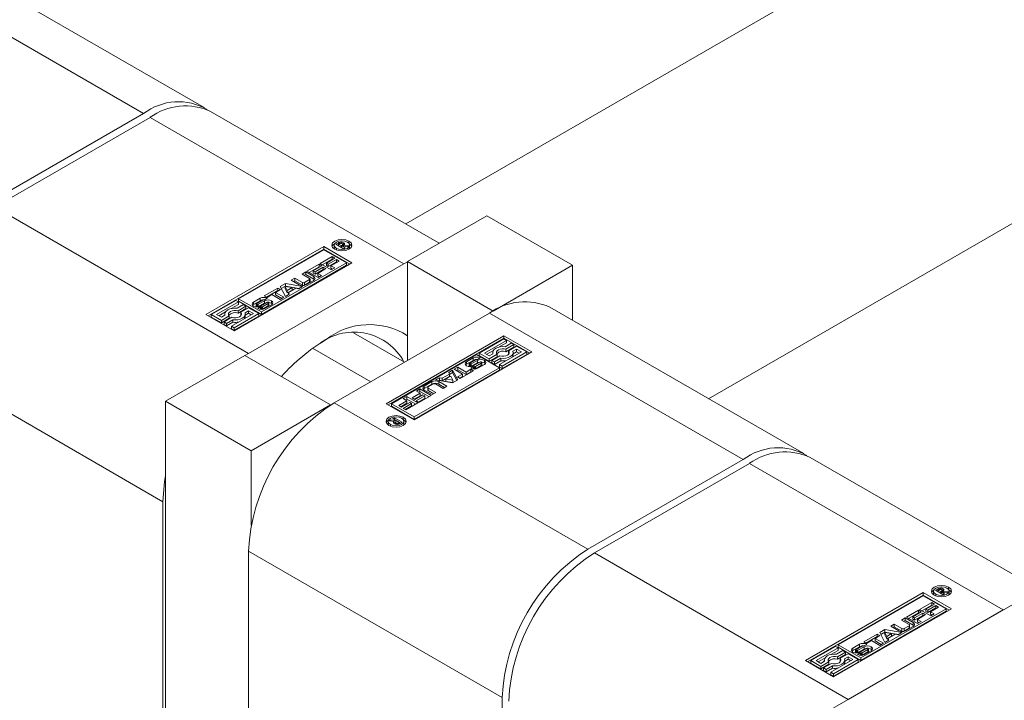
# Model space of a CAD drawing. Header units: millimetres. Extents: x 450 to 25135, y 150 to 17673.
# Tile 417 of 463: x 22011 to 22076, y 12560 to 12605. Entities that reach past the tile are written whole.
import ezdxf

# ---------------------------------------------------------------- set-up
doc = ezdxf.new("R2010")
doc.units = ezdxf.units.MM
doc.linetypes.add('SLD-Centrada-doble', pattern=[12.7, 6.35, -1.27, 1.27, -1.27, 1.27, -1.27])
doc.linetypes.add('SLD-Continua', pattern=[0])
doc.layers.add('COTAS', color=1, linetype='SLD-Continua')

msp = doc.modelspace()

# ---------------------------------------------------------------- linework, layer by layer
at = {"color": 7, "linetype": 'SLD-Continua', "lineweight": 18, "ltscale": 30}
for p, q in [((23108.786, 13210.729), (22036.461, 12591.842)), ((22056.467, 12580.296), (23118.783, 13193.407))]:
    msp.add_line(p, q, dxfattribs=at)
at = {"layer": 'COTAS', "linetype": 'SLD-Continua', "lineweight": 18, "ltscale": 30}
for p, q in [((22023.146, 12599.527), (22006.388, 12609.199)), ((22008.894, 12593.214), (22019.148, 12599.131)), ((22038.672, 12590.566), (22023.571, 12599.282)), ((22019.572, 12598.886), (22009.319, 12592.969)), ((22041.81, 12592.377), (22036.578, 12589.357)), ((22041.81, 12592.377), (22047.467, 12589.112)), ((22023.266, 12585.858), (22031.044, 12590.347)), ((22031.044, 12590.184), (22023.408, 12585.776)), ((22031.044, 12590.145), (22025.419, 12586.898)), ((22031.044, 12590.347), (22032.901, 12589.275)), ((22031.044, 12590.347), (22031.044, 12590.184)), ((22032.759, 12589.194), (22031.044, 12590.184)), ((22032.55, 12589.275), (22031.044, 12590.145)), ((22031.73, 12590.442), (22031.73, 12590.279)), ((22031.73, 12590.279), (22031.759, 12590.181)), ((22031.845, 12590.498), (22032.012, 12590.594)), ((22032.352, 12590.206), (22031.845, 12590.498)), ((22031.987, 12590.417), (22032.012, 12590.431)), ((22032.064, 12590.529), (22032.028, 12590.508)), ((22032.028, 12590.508), (22032.193, 12590.412)), ((22032.028, 12590.393), (22032.028, 12590.508)), ((22032.078, 12590.536), (22032.064, 12590.529)), ((22032.091, 12590.543), (22032.078, 12590.536)), ((22032.193, 12590.412), (22032.216, 12590.426)), ((22032.193, 12590.298), (22032.193, 12590.412)), ((22032.216, 12590.399), (22032.216, 12590.426)), ((22032.216, 12590.399), (22032.451, 12590.263)), ((22032.584, 12590.34), (22032.216, 12590.399)), ((22032.216, 12590.284), (22032.216, 12590.399)), ((22032.283, 12590.388), (22032.283, 12590.492)), ((22032.284, 12590.388), (22032.284, 12590.499)), ((22032.349, 12590.438), (22032.349, 12590.601)), ((22032.451, 12590.263), (22032.352, 12590.206)), ((22032.379, 12590.447), (22032.7, 12590.406)), ((22032.379, 12590.373), (22032.379, 12590.447)), ((22032.7, 12590.406), (22032.584, 12590.34)), ((22032.726, 12590.181), (22032.755, 12590.279)), ((22032.755, 12590.279), (22032.755, 12590.442)), ((22030.804, 12589.226), (22031.604, 12589.687)), ((22030.946, 12589.144), (22031.604, 12589.524)), ((22031.783, 12589.584), (22031.22, 12589.259)), ((22031.345, 12589.187), (22031.881, 12589.496)), ((22032.059, 12589.393), (22031.523, 12589.084)), ((22031.604, 12589.687), (22031.783, 12589.584)), ((22031.604, 12589.524), (22031.604, 12589.687)), ((22031.604, 12589.524), (22031.641, 12589.503)), ((22031.881, 12589.496), (22032.059, 12589.393)), ((22031.881, 12589.333), (22031.881, 12589.496)), ((22036.33, 12589.214), (22036.578, 12589.351)), ((22036.578, 12589.357), (22042.235, 12586.092)), ((22036.578, 12589.357), (22036.578, 12582.827)), ((22032.901, 12589.275), (22025.123, 12584.786)), ((22026.077, 12583.297), (22036.33, 12589.214)), ((22026.925, 12586.029), (22032.55, 12589.275)), ((22026.925, 12585.865), (22032.55, 12589.112)), ((22029.934, 12588.723), (22030.734, 12589.185)), ((22030.666, 12588.301), (22029.934, 12588.723)), ((22030.076, 12588.642), (22030.734, 12589.022)), ((22030.913, 12589.082), (22030.35, 12588.757)), ((22030.35, 12588.757), (22030.475, 12588.685)), ((22030.35, 12588.594), (22030.35, 12588.757)), ((22030.475, 12588.685), (22031.011, 12588.994)), ((22030.475, 12588.522), (22031.011, 12588.831)), ((22030.475, 12588.522), (22030.475, 12588.685)), ((22031.189, 12588.891), (22030.653, 12588.582)), ((22030.734, 12589.185), (22030.913, 12589.082)), ((22030.734, 12589.022), (22030.734, 12589.185)), ((22030.734, 12589.022), (22030.772, 12589)), ((22031.536, 12588.803), (22030.804, 12589.226)), ((22031.011, 12588.994), (22031.189, 12588.891)), ((22031.011, 12588.831), (22031.011, 12588.994)), ((22031.011, 12588.831), (22031.048, 12588.81)), ((22031.22, 12589.259), (22031.345, 12589.187)), ((22031.22, 12589.096), (22031.22, 12589.259)), ((22031.22, 12589.096), (22031.345, 12589.024)), ((22031.345, 12589.024), (22031.881, 12589.333)), ((22031.345, 12589.024), (22031.345, 12589.187)), ((22031.523, 12589.084), (22031.773, 12588.94)), ((22031.523, 12588.921), (22031.523, 12589.084)), ((22031.523, 12588.921), (22031.631, 12588.859)), ((22031.773, 12588.94), (22031.536, 12588.803)), ((22031.881, 12589.333), (22031.918, 12589.312)), ((22032.55, 12589.112), (22032.55, 12589.275)), ((22042.235, 12586.092), (22047.467, 12589.112)), ((22047.467, 12589.112), (22047.467, 12585.49)), ((22028.892, 12588.122), (22029.13, 12588.26)), ((22029.42, 12587.817), (22028.892, 12588.122)), ((22029.033, 12588.04), (22029.13, 12588.096)), ((22029.13, 12588.26), (22029.632, 12587.97)), ((22029.13, 12588.096), (22029.13, 12588.26)), ((22029.13, 12588.096), (22029.632, 12587.807)), ((22029.612, 12588.537), (22029.851, 12588.675)), ((22030.114, 12588.248), (22029.612, 12588.537)), ((22029.754, 12588.456), (22029.851, 12588.512)), ((22029.777, 12587.97), (22030.114, 12588.164)), ((22029.851, 12588.675), (22030.379, 12588.371)), ((22029.851, 12588.512), (22029.851, 12588.675)), ((22029.851, 12588.512), (22030.379, 12588.207)), ((22030.379, 12588.109), (22029.872, 12587.817)), ((22030.144, 12588.043), (22030.144, 12588.206)), ((22030.35, 12588.594), (22030.475, 12588.522)), ((22030.653, 12588.582), (22030.903, 12588.438)), ((22030.653, 12588.419), (22030.653, 12588.582)), ((22030.653, 12588.419), (22030.761, 12588.356)), ((22030.903, 12588.438), (22030.666, 12588.301)), ((22027.119, 12587.099), (22028.007, 12587.611)), ((22027.26, 12587.017), (22028.007, 12587.448)), ((22028.185, 12587.508), (22027.861, 12587.32)), ((22028.007, 12587.611), (22028.185, 12587.508)), ((22028.007, 12587.448), (22028.007, 12587.611)), ((22028.007, 12587.448), (22028.044, 12587.426)), ((22028.169, 12587.704), (22028.514, 12587.904)), ((22028.511, 12587.058), (22028.169, 12587.704)), ((22028.235, 12587.579), (22028.514, 12587.741)), ((22028.948, 12587.636), (22028.501, 12587.712)), ((22028.501, 12587.712), (22028.634, 12587.454)), ((22028.501, 12587.549), (22028.501, 12587.712)), ((22028.501, 12587.549), (22028.634, 12587.291)), ((22028.514, 12587.904), (22029.635, 12587.706)), ((22028.514, 12587.741), (22028.514, 12587.904)), ((22028.514, 12587.741), (22029.418, 12587.581)), ((22028.634, 12587.454), (22028.948, 12587.636)), ((22028.634, 12587.291), (22028.948, 12587.472)), ((22028.634, 12587.291), (22028.634, 12587.454)), ((22029.191, 12587.592), (22028.71, 12587.314)), ((22028.948, 12587.472), (22028.948, 12587.636)), ((22029.379, 12587.559), (22029.191, 12587.592)), ((22029.635, 12587.706), (22029.379, 12587.559)), ((22029.777, 12587.807), (22030.114, 12588.001)), ((22025.243, 12586.797), (22023.616, 12585.858)), ((22025.418, 12586.696), (22025.243, 12586.797)), ((22025.419, 12586.734), (22025.419, 12586.898)), ((22025.419, 12586.898), (22026.925, 12586.029)), ((22025.419, 12586.734), (22026.925, 12585.865)), ((22026.4, 12586.685), (22026.837, 12586.938)), ((22026.4, 12586.522), (22026.837, 12586.775)), ((22026.996, 12586.807), (22026.622, 12586.591)), ((22026.719, 12586.538), (22027.142, 12586.77)), ((22027.297, 12586.995), (22027.119, 12587.099)), ((22027.309, 12586.931), (22027.126, 12586.826)), ((22027.622, 12587.183), (22027.297, 12586.995)), ((22028.174, 12586.864), (22027.622, 12587.183)), ((22027.861, 12587.32), (22028.413, 12587.001)), ((22027.861, 12587.157), (22027.861, 12587.32)), ((22027.861, 12587.157), (22028.272, 12586.92)), ((22028.413, 12587.001), (22028.174, 12586.864)), ((22028.766, 12587.205), (22028.511, 12587.058)), ((22028.71, 12587.314), (22028.766, 12587.205)), ((22028.71, 12587.172), (22028.71, 12587.314)), ((22023.967, 12585.858), (22025.418, 12586.696)), ((22024.94, 12586.256), (22025.418, 12586.532)), ((22025.734, 12586.514), (22025.319, 12586.274)), ((22025.383, 12586.109), (22025.909, 12586.413)), ((22025.383, 12585.946), (22025.909, 12586.249)), ((22025.383, 12585.946), (22025.383, 12586.109)), ((22025.418, 12586.532), (22025.418, 12586.696)), ((22026.084, 12586.311), (22025.558, 12586.008)), ((22025.909, 12586.413), (22025.734, 12586.514)), ((22025.844, 12585.971), (22026.084, 12586.109)), ((22025.909, 12586.249), (22025.909, 12586.413)), ((22026.75, 12585.927), (22026.084, 12586.311)), ((22026.084, 12586.109), (22026.399, 12585.927)), ((22026.084, 12585.946), (22026.084, 12586.109)), ((22026.577, 12586.539), (22026.577, 12586.375)), ((22026.59, 12586.366), (22026.59, 12586.521)), ((22026.621, 12586.365), (22026.621, 12586.512)), ((22026.689, 12586.256), (22026.87, 12586.36)), ((22026.719, 12586.375), (22027.142, 12586.607)), ((22027.281, 12586.651), (22026.861, 12586.421)), ((22026.87, 12586.36), (22026.873, 12586.358)), ((22026.87, 12586.198), (22026.87, 12586.36)), ((22026.873, 12586.197), (22026.873, 12586.358)), ((22026.891, 12586.196), (22026.891, 12586.352)), ((22027, 12586.378), (22027.374, 12586.594)), ((22027, 12586.214), (22027.374, 12586.43)), ((22027.596, 12586.502), (22027.159, 12586.25)), ((22027.41, 12586.46), (22027.41, 12586.624)), ((22027.419, 12586.483), (22027.419, 12586.647)), ((22042.235, 12586.086), (22042.235, 12586.092)), ((22062.744, 12576.673), (22045.986, 12586.345)), ((22025.123, 12584.786), (22023.266, 12585.858)), ((22023.616, 12585.858), (22024.282, 12585.474)), ((22023.616, 12585.694), (22023.616, 12585.858)), ((22023.616, 12585.694), (22024.282, 12585.31)), ((22024.282, 12585.676), (22023.967, 12585.858)), ((22024.108, 12585.776), (22024.553, 12586.033)), ((22024.522, 12585.814), (22024.282, 12585.676)), ((22024.282, 12585.474), (22024.808, 12585.777)), ((22024.282, 12585.31), (22024.808, 12585.614)), ((22024.282, 12585.31), (22024.282, 12585.474)), ((22024.983, 12585.676), (22024.457, 12585.373)), ((22024.508, 12585.893), (22024.508, 12585.806)), ((22024.632, 12585.271), (22025.047, 12585.511)), ((22024.808, 12585.614), (22024.808, 12585.777)), ((22026.399, 12585.927), (22024.947, 12585.09)), ((22025.047, 12585.348), (22025.047, 12585.511)), ((22025.123, 12584.988), (22026.75, 12585.927)), ((22025.123, 12584.825), (22026.75, 12585.764)), ((22025.558, 12585.845), (22025.558, 12586.008)), ((22025.558, 12585.845), (22025.584, 12585.811)), ((22025.858, 12585.815), (22026.084, 12585.946)), ((22025.858, 12585.729), (22025.858, 12585.893)), ((22026.084, 12585.946), (22026.258, 12585.846)), ((22026.75, 12585.764), (22026.75, 12585.927)), ((22026.925, 12586.029), (22026.925, 12585.865)), ((22041.987, 12585.949), (22031.734, 12580.032)), ((22024.457, 12585.373), (22024.632, 12585.271)), ((22024.457, 12585.209), (22024.457, 12585.373)), ((22024.457, 12585.209), (22024.632, 12585.108)), ((22024.632, 12585.108), (22025.047, 12585.348)), ((22024.632, 12585.108), (22024.632, 12585.271)), ((22024.947, 12584.926), (22024.947, 12585.09)), ((22024.947, 12585.09), (22025.123, 12584.988)), ((22024.947, 12584.926), (22025.123, 12584.825)), ((22025.123, 12584.825), (22025.123, 12584.988)), ((22036.384, 12582.715), (22033.016, 12584.659)), ((22035.164, 12579.971), (22042.942, 12584.46)), ((22042.942, 12584.296), (22035.305, 12579.889)), ((22042.942, 12584.258), (22041.315, 12583.319)), ((22041.665, 12583.319), (22043.117, 12584.156)), ((22042.942, 12584.46), (22044.798, 12583.388)), ((22042.942, 12584.46), (22042.942, 12584.296)), ((22042.942, 12584.296), (22044.657, 12583.307)), ((22043.117, 12584.156), (22042.942, 12584.258)), ((22043.117, 12583.993), (22043.117, 12584.156)), ((22030.312, 12583.634), (22034.144, 12581.423)), ((22041.807, 12583.237), (22042.252, 12583.494)), ((22042.638, 12583.717), (22043.117, 12583.993)), ((22043.432, 12583.975), (22043.017, 12583.735)), ((22043.081, 12583.57), (22043.607, 12583.873)), ((22043.081, 12583.407), (22043.607, 12583.71)), ((22043.081, 12583.407), (22043.081, 12583.57)), ((22043.782, 12583.772), (22043.256, 12583.469)), ((22043.607, 12583.873), (22043.432, 12583.975)), ((22043.543, 12583.432), (22043.782, 12583.57)), ((22043.607, 12583.71), (22043.607, 12583.873)), ((22044.448, 12583.388), (22043.782, 12583.772)), ((22043.782, 12583.57), (22044.097, 12583.388)), ((22043.782, 12583.407), (22043.782, 12583.57)), ((22025.83, 12583.154), (22020.597, 12580.134)), ((22025.83, 12583.154), (22031.487, 12579.889)), ((22025.835, 12583.151), (22026.077, 12583.297)), ((22041.139, 12583.217), (22035.514, 12579.971)), ((22044.798, 12583.388), (22037.02, 12578.899)), ((22040.468, 12582.744), (22040.905, 12582.996)), ((22040.468, 12582.581), (22040.905, 12582.833)), ((22041.064, 12582.868), (22040.69, 12582.652)), ((22042.646, 12582.348), (22041.139, 12583.217)), ((22041.195, 12582.886), (22041.191, 12582.888)), ((22041.375, 12582.99), (22041.195, 12582.886)), ((22041.315, 12583.319), (22041.98, 12582.934)), ((22041.315, 12583.155), (22041.315, 12583.319)), ((22041.315, 12583.155), (22041.98, 12582.771)), ((22041.98, 12583.137), (22041.665, 12583.319)), ((22042.22, 12583.275), (22041.98, 12583.137)), ((22041.98, 12582.934), (22042.506, 12583.238)), ((22041.98, 12582.771), (22042.506, 12583.075)), ((22041.98, 12582.771), (22041.98, 12582.934)), ((22042.681, 12583.137), (22042.155, 12582.833)), ((22042.155, 12582.833), (22042.331, 12582.732)), ((22042.155, 12582.67), (22042.155, 12582.833)), ((22042.206, 12583.353), (22042.206, 12583.267)), ((22042.331, 12582.732), (22042.746, 12582.972)), ((22042.506, 12583.075), (22042.506, 12583.238)), ((22044.097, 12583.388), (22042.646, 12582.55)), ((22042.746, 12582.808), (22042.746, 12582.972)), ((22042.821, 12582.449), (22044.448, 12583.388)), ((22042.821, 12582.286), (22044.448, 12583.225)), ((22043.256, 12583.305), (22043.256, 12583.469)), ((22043.256, 12583.305), (22043.282, 12583.272)), ((22043.556, 12583.276), (22043.782, 12583.407)), ((22043.556, 12583.19), (22043.556, 12583.353)), ((22043.782, 12583.407), (22043.956, 12583.307)), ((22044.448, 12583.225), (22044.448, 12583.388)), ((22037.02, 12579.101), (22042.646, 12582.348)), ((22037.02, 12578.938), (22042.646, 12582.185)), ((22039.298, 12582.041), (22039.553, 12582.188)), ((22039.553, 12582.188), (22039.896, 12581.542)), ((22039.553, 12582.025), (22039.553, 12582.188)), ((22039.651, 12582.245), (22039.89, 12582.382)), ((22040.204, 12581.926), (22039.651, 12582.245)), ((22039.792, 12582.163), (22039.89, 12582.219)), ((22039.89, 12582.382), (22040.443, 12582.063)), ((22039.89, 12582.219), (22039.89, 12582.382)), ((22039.89, 12582.219), (22040.443, 12581.9)), ((22040.443, 12582.063), (22040.767, 12582.251)), ((22040.645, 12582.599), (22040.645, 12582.436)), ((22040.645, 12582.431), (22040.645, 12582.594)), ((22040.692, 12582.424), (22040.692, 12582.571)), ((22040.756, 12582.315), (22040.938, 12582.42)), ((22040.767, 12582.251), (22040.945, 12582.147)), ((22040.767, 12582.087), (22040.767, 12582.251)), ((22040.78, 12582.43), (22040.784, 12582.431)), ((22040.784, 12582.595), (22041.204, 12582.825)), ((22040.784, 12582.431), (22041.204, 12582.662)), ((22040.784, 12582.431), (22040.784, 12582.595)), ((22041.345, 12582.708), (22040.923, 12582.476)), ((22040.938, 12582.257), (22040.938, 12582.42)), ((22040.938, 12582.257), (22040.938, 12582.256)), ((22040.938, 12582.257), (22040.939, 12582.256)), ((22041.001, 12582.253), (22041.001, 12582.415)), ((22041.037, 12582.261), (22041.037, 12582.424)), ((22041.068, 12582.439), (22041.442, 12582.655)), ((22041.068, 12582.276), (22041.442, 12582.492)), ((22041.204, 12582.662), (22041.204, 12582.825)), ((22041.664, 12582.561), (22041.227, 12582.308)), ((22041.471, 12582.514), (22041.471, 12582.677)), ((22041.487, 12582.544), (22041.487, 12582.707)), ((22041.487, 12582.54), (22041.487, 12582.704)), ((22042.155, 12582.67), (22042.331, 12582.569)), ((22042.331, 12582.569), (22042.746, 12582.808)), ((22042.331, 12582.569), (22042.331, 12582.732)), ((22042.646, 12582.55), (22042.821, 12582.449)), ((22042.646, 12582.387), (22042.646, 12582.55)), ((22042.646, 12582.387), (22042.821, 12582.286)), ((22042.646, 12582.185), (22042.646, 12582.348)), ((22042.821, 12582.286), (22042.821, 12582.449)), ((22038.43, 12581.54), (22038.685, 12581.687)), ((22039.55, 12581.342), (22038.43, 12581.54)), ((22038.685, 12581.687), (22038.873, 12581.654)), ((22038.685, 12581.524), (22038.685, 12581.687)), ((22038.873, 12581.654), (22039.355, 12581.932)), ((22038.873, 12581.491), (22039.355, 12581.769)), ((22038.873, 12581.491), (22038.873, 12581.654)), ((22039.431, 12581.792), (22039.116, 12581.61)), ((22039.116, 12581.61), (22039.563, 12581.534)), ((22039.116, 12581.447), (22039.116, 12581.61)), ((22039.355, 12581.932), (22039.298, 12582.041)), ((22039.355, 12581.91), (22039.553, 12582.025)), ((22039.355, 12581.769), (22039.355, 12581.932)), ((22039.563, 12581.534), (22039.431, 12581.792)), ((22039.896, 12581.542), (22039.55, 12581.342)), ((22039.553, 12582.025), (22039.829, 12581.503)), ((22039.563, 12581.37), (22039.563, 12581.534)), ((22039.879, 12581.738), (22040.204, 12581.926)), ((22040.058, 12581.635), (22039.879, 12581.738)), ((22040.021, 12581.657), (22040.204, 12581.762)), ((22040.945, 12582.147), (22040.058, 12581.635)), ((22040.204, 12581.762), (22040.204, 12581.926)), ((22040.443, 12581.9), (22040.767, 12582.087)), ((22040.443, 12581.9), (22040.443, 12582.063)), ((22040.767, 12582.087), (22040.804, 12582.066)), ((22037.162, 12580.808), (22037.398, 12580.945)), ((22037.398, 12580.945), (22038.13, 12580.522)), ((22037.398, 12580.781), (22037.398, 12580.945)), ((22037.686, 12581.137), (22038.192, 12581.429)), ((22037.686, 12580.973), (22038.192, 12581.266)), ((22037.92, 12581.04), (22037.92, 12580.877)), ((22038.287, 12581.276), (22037.95, 12581.082)), ((22037.95, 12580.998), (22038.452, 12580.708)), ((22038.934, 12580.986), (22038.432, 12581.276)), ((22038.645, 12581.429), (22039.173, 12581.124)), ((22038.645, 12581.266), (22039.031, 12581.043)), ((22038.646, 12581.501), (22038.685, 12581.524)), ((22038.685, 12581.524), (22038.873, 12581.491)), ((22039.173, 12581.124), (22038.934, 12580.986)), ((22039.116, 12581.447), (22039.563, 12581.37)), ((22036.292, 12580.306), (22036.529, 12580.443)), ((22036.541, 12580.162), (22036.292, 12580.306)), ((22036.433, 12580.224), (22036.529, 12580.279)), ((22036.529, 12580.443), (22037.26, 12580.02)), ((22036.529, 12580.279), (22036.529, 12580.443)), ((22036.529, 12580.279), (22037.118, 12579.939)), ((22036.875, 12580.355), (22037.411, 12580.664)), ((22037.054, 12580.252), (22036.875, 12580.355)), ((22037.016, 12580.273), (22037.411, 12580.501)), ((22037.59, 12580.561), (22037.054, 12580.252)), ((22037.151, 12580.164), (22037.714, 12580.489)), ((22037.411, 12580.664), (22037.162, 12580.808)), ((22037.293, 12580.082), (22037.714, 12580.325)), ((22037.303, 12580.726), (22037.398, 12580.781)), ((22038.13, 12580.522), (22037.33, 12580.061)), ((22037.398, 12580.781), (22037.988, 12580.441)), ((22037.411, 12580.501), (22037.411, 12580.664)), ((22037.714, 12580.489), (22037.59, 12580.561)), ((22038.213, 12580.571), (22037.686, 12580.875)), ((22037.714, 12580.325), (22037.714, 12580.489)), ((22037.95, 12580.835), (22038.311, 12580.627)), ((22038.452, 12580.708), (22038.213, 12580.571)), ((22020.597, 12580.134), (22026.254, 12576.869)), ((22020.597, 12580.134), (22020.597, 12536.979)), ((22026.254, 12576.869), (22031.487, 12579.889)), ((22031.487, 12579.889), (22031.487, 12579.883)), ((22037.02, 12578.899), (22035.164, 12579.971)), ((22035.514, 12579.807), (22035.514, 12579.971)), ((22035.514, 12579.971), (22037.02, 12579.101)), ((22035.514, 12579.807), (22037.02, 12578.938)), ((22036.005, 12579.853), (22036.541, 12580.162)), ((22036.184, 12579.749), (22036.005, 12579.853)), ((22036.146, 12579.771), (22036.541, 12579.999)), ((22036.72, 12580.059), (22036.184, 12579.749)), ((22036.281, 12579.662), (22036.844, 12579.987)), ((22036.46, 12579.559), (22036.281, 12579.662)), ((22036.423, 12579.58), (22036.844, 12579.823)), ((22037.26, 12580.02), (22036.46, 12579.559)), ((22036.541, 12579.999), (22036.541, 12580.162)), ((22036.844, 12579.987), (22036.72, 12580.059)), ((22036.844, 12579.823), (22036.844, 12579.987)), ((22037.33, 12580.061), (22037.151, 12580.164)), ((22035.613, 12578.983), (22035.712, 12579.04)), ((22035.848, 12578.847), (22035.613, 12578.983)), ((22035.712, 12579.04), (22036.219, 12578.748)), ((22035.712, 12578.925), (22035.712, 12579.04)), ((22037.02, 12579.101), (22037.02, 12578.938)), ((22035.31, 12578.804), (22035.31, 12578.64)), ((22035.31, 12578.64), (22035.339, 12578.542)), ((22035.365, 12578.839), (22035.48, 12578.906)), ((22035.686, 12578.799), (22035.365, 12578.839)), ((22035.48, 12578.906), (22035.848, 12578.847)), ((22035.48, 12578.825), (22035.48, 12578.906)), ((22035.686, 12578.665), (22035.686, 12578.799)), ((22035.686, 12578.71), (22035.78, 12578.695)), ((22035.78, 12578.747), (22035.78, 12578.616)), ((22035.808, 12578.609), (22035.808, 12578.706)), ((22035.848, 12578.82), (22035.848, 12578.847)), ((22035.871, 12578.834), (22035.848, 12578.82)), ((22036.037, 12578.738), (22035.871, 12578.834)), ((22035.915, 12578.606), (22035.915, 12578.683)), ((22035.973, 12578.703), (22035.987, 12578.71)), ((22035.987, 12578.71), (22036, 12578.717)), ((22035.987, 12578.623), (22035.987, 12578.71)), ((22036, 12578.717), (22036.037, 12578.738)), ((22036, 12578.627), (22036, 12578.717)), ((22036.037, 12578.643), (22036.037, 12578.738)), ((22036.037, 12578.69), (22036.077, 12578.666)), ((22036.219, 12578.748), (22036.052, 12578.652)), ((22036.305, 12578.542), (22036.334, 12578.64)), ((22036.334, 12578.64), (22036.334, 12578.804)), ((22026.254, 12571.956), (22026.254, 12576.869)), ((22078.27, 12567.712), (22063.169, 12576.428)), ((22048.492, 12570.36), (22058.746, 12576.277)), ((22059.17, 12576.032), (22048.917, 12570.115)), ((22020.42, 12536.877), (22020.42, 12573.499)), ((22026.077, 12540.142), (22026.077, 12570.234)), ((22080.63, 12569.074), (22060.973, 12557.729)), ((22062.864, 12563.004), (22070.642, 12567.493)), ((22070.642, 12567.33), (22063.005, 12562.922)), ((22070.642, 12567.291), (22065.017, 12564.044)), ((22070.642, 12567.493), (22072.499, 12566.422)), ((22070.642, 12567.493), (22070.642, 12567.33)), ((22072.357, 12566.34), (22070.642, 12567.33)), ((22072.148, 12566.422), (22070.642, 12567.291)), ((22071.328, 12567.589), (22071.328, 12567.425)), ((22071.328, 12567.425), (22071.357, 12567.327)), ((22071.443, 12567.644), (22071.61, 12567.741)), ((22071.95, 12567.352), (22071.443, 12567.644)), ((22071.585, 12567.563), (22071.61, 12567.577)), ((22071.662, 12567.675), (22071.626, 12567.654)), ((22071.626, 12567.654), (22071.791, 12567.558)), ((22071.626, 12567.539), (22071.626, 12567.654)), ((22071.675, 12567.683), (22071.662, 12567.675)), ((22071.689, 12567.689), (22071.675, 12567.683)), ((22071.791, 12567.558), (22071.814, 12567.572)), ((22071.791, 12567.444), (22071.791, 12567.558)), ((22071.814, 12567.545), (22071.814, 12567.572)), ((22071.814, 12567.545), (22072.049, 12567.409)), ((22072.182, 12567.486), (22071.814, 12567.545)), ((22071.814, 12567.43), (22071.814, 12567.545)), ((22071.881, 12567.534), (22071.881, 12567.639)), ((22071.882, 12567.534), (22071.882, 12567.645)), ((22071.947, 12567.584), (22071.947, 12567.747)), ((22072.049, 12567.409), (22071.95, 12567.352)), ((22071.977, 12567.593), (22072.298, 12567.553)), ((22071.977, 12567.519), (22071.977, 12567.593)), ((22072.298, 12567.553), (22072.182, 12567.486)), ((22072.324, 12567.327), (22072.353, 12567.425)), ((22072.353, 12567.425), (22072.353, 12567.589)), ((22070.402, 12566.372), (22071.202, 12566.834)), ((22070.544, 12566.29), (22071.202, 12566.67)), ((22071.381, 12566.73), (22070.818, 12566.405)), ((22070.943, 12566.333), (22071.479, 12566.643)), ((22071.202, 12566.834), (22071.381, 12566.73)), ((22071.202, 12566.67), (22071.202, 12566.834)), ((22071.202, 12566.67), (22071.239, 12566.649)), ((22071.479, 12566.643), (22071.657, 12566.54)), ((22071.479, 12566.479), (22071.479, 12566.643)), ((22072.499, 12566.422), (22064.721, 12561.932)), ((22065.675, 12560.443), (22075.928, 12566.36)), ((22066.523, 12563.175), (22072.148, 12566.422)), ((22066.523, 12563.011), (22072.148, 12566.258)), ((22069.532, 12565.87), (22070.332, 12566.331)), ((22069.674, 12565.788), (22070.332, 12566.168)), ((22070.511, 12566.228), (22069.948, 12565.903)), ((22070.073, 12565.831), (22070.609, 12566.141)), ((22070.073, 12565.668), (22070.609, 12565.977)), ((22070.787, 12566.038), (22070.251, 12565.728)), ((22070.332, 12566.331), (22070.511, 12566.228)), ((22070.332, 12566.168), (22070.332, 12566.331)), ((22070.332, 12566.168), (22070.37, 12566.147)), ((22071.134, 12565.95), (22070.402, 12566.372)), ((22070.609, 12566.141), (22070.787, 12566.038)), ((22070.609, 12565.977), (22070.609, 12566.141)), ((22070.609, 12565.977), (22070.646, 12565.956)), ((22070.818, 12566.405), (22070.943, 12566.333)), ((22070.818, 12566.242), (22070.818, 12566.405)), ((22070.818, 12566.242), (22070.943, 12566.17)), ((22070.943, 12566.17), (22071.479, 12566.479)), ((22070.943, 12566.17), (22070.943, 12566.333)), ((22071.657, 12566.54), (22071.121, 12566.23)), ((22071.121, 12566.23), (22071.371, 12566.086)), ((22071.121, 12566.067), (22071.121, 12566.23)), ((22071.121, 12566.067), (22071.229, 12566.005)), ((22071.371, 12566.086), (22071.134, 12565.95)), ((22071.479, 12566.479), (22071.516, 12566.458)), ((22072.148, 12566.258), (22072.148, 12566.422)), ((22068.49, 12565.268), (22068.728, 12565.406)), ((22068.728, 12565.406), (22069.23, 12565.116)), ((22068.728, 12565.242), (22068.728, 12565.406)), ((22069.21, 12565.684), (22069.449, 12565.822)), ((22069.712, 12565.394), (22069.21, 12565.684)), ((22069.351, 12565.602), (22069.449, 12565.658)), ((22069.375, 12565.116), (22069.712, 12565.31)), ((22069.449, 12565.822), (22069.977, 12565.517)), ((22069.449, 12565.658), (22069.449, 12565.822)), ((22069.449, 12565.658), (22069.977, 12565.353)), ((22070.264, 12565.448), (22069.532, 12565.87)), ((22069.742, 12565.189), (22069.742, 12565.352)), ((22069.948, 12565.903), (22070.073, 12565.831)), ((22069.948, 12565.74), (22069.948, 12565.903)), ((22069.948, 12565.74), (22070.073, 12565.668)), ((22070.073, 12565.668), (22070.073, 12565.831)), ((22070.251, 12565.728), (22070.501, 12565.584)), ((22070.251, 12565.565), (22070.251, 12565.728)), ((22070.251, 12565.565), (22070.359, 12565.503)), ((22070.501, 12565.584), (22070.264, 12565.448)), ((22066.717, 12564.245), (22067.605, 12564.757)), ((22067.783, 12564.654), (22067.458, 12564.467)), ((22067.605, 12564.757), (22067.783, 12564.654)), ((22067.605, 12564.594), (22067.605, 12564.757)), ((22067.767, 12564.851), (22068.112, 12565.05)), ((22068.109, 12564.204), (22067.767, 12564.851)), ((22067.833, 12564.726), (22068.112, 12564.887)), ((22068.099, 12564.695), (22068.099, 12564.858)), ((22068.099, 12564.858), (22068.232, 12564.6)), ((22068.546, 12564.782), (22068.099, 12564.858)), ((22068.099, 12564.695), (22068.232, 12564.437)), ((22068.112, 12565.05), (22069.233, 12564.852)), ((22068.112, 12564.887), (22068.112, 12565.05)), ((22068.112, 12564.887), (22069.016, 12564.727)), ((22068.232, 12564.6), (22068.546, 12564.782)), ((22068.789, 12564.738), (22068.308, 12564.46)), ((22069.018, 12564.963), (22068.49, 12565.268)), ((22068.546, 12564.618), (22068.546, 12564.782)), ((22068.631, 12565.186), (22068.728, 12565.242)), ((22068.728, 12565.242), (22069.23, 12564.953)), ((22068.977, 12564.705), (22068.789, 12564.738)), ((22069.233, 12564.852), (22068.977, 12564.705)), ((22069.375, 12564.953), (22069.712, 12565.147)), ((22069.977, 12565.256), (22069.47, 12564.963)), ((22065.017, 12564.044), (22066.523, 12563.175)), ((22065.017, 12563.881), (22065.017, 12564.044)), ((22065.998, 12563.832), (22066.435, 12564.084)), ((22066.895, 12564.142), (22066.717, 12564.245)), ((22066.906, 12564.077), (22066.724, 12563.972)), ((22066.858, 12564.163), (22067.605, 12564.594)), ((22067.22, 12564.329), (22066.895, 12564.142)), ((22067.772, 12564.01), (22067.22, 12564.329)), ((22067.458, 12564.467), (22068.011, 12564.148)), ((22067.458, 12564.303), (22067.458, 12564.467)), ((22067.458, 12564.303), (22067.87, 12564.066)), ((22067.605, 12564.594), (22067.642, 12564.572)), ((22068.011, 12564.148), (22067.772, 12564.01)), ((22068.364, 12564.351), (22068.109, 12564.204)), ((22068.232, 12564.437), (22068.546, 12564.618)), ((22068.232, 12564.437), (22068.232, 12564.6)), ((22068.308, 12564.46), (22068.364, 12564.351)), ((22068.308, 12564.319), (22068.308, 12564.46)), ((22064.841, 12563.943), (22063.214, 12563.004)), ((22063.565, 12563.004), (22065.016, 12563.842)), ((22064.538, 12563.402), (22065.016, 12563.678)), ((22065.016, 12563.842), (22064.841, 12563.943)), ((22065.332, 12563.66), (22064.917, 12563.42)), ((22064.981, 12563.255), (22065.507, 12563.559)), ((22064.981, 12563.092), (22065.507, 12563.395)), ((22065.016, 12563.678), (22065.016, 12563.842)), ((22065.017, 12563.881), (22066.523, 12563.011)), ((22065.682, 12563.458), (22065.156, 12563.154)), ((22065.507, 12563.559), (22065.332, 12563.66)), ((22065.507, 12563.395), (22065.507, 12563.559)), ((22066.347, 12563.074), (22065.682, 12563.458)), ((22065.998, 12563.668), (22066.435, 12563.921)), ((22066.175, 12563.685), (22066.175, 12563.522)), ((22066.188, 12563.513), (22066.188, 12563.667)), ((22066.219, 12563.511), (22066.219, 12563.659)), ((22066.594, 12563.953), (22066.22, 12563.737)), ((22066.287, 12563.402), (22066.468, 12563.506)), ((22066.317, 12563.684), (22066.74, 12563.917)), ((22066.317, 12563.521), (22066.74, 12563.753)), ((22066.879, 12563.798), (22066.459, 12563.567)), ((22066.468, 12563.506), (22066.471, 12563.504)), ((22066.468, 12563.344), (22066.468, 12563.506)), ((22066.471, 12563.344), (22066.471, 12563.504)), ((22066.489, 12563.342), (22066.489, 12563.498)), ((22066.598, 12563.524), (22066.972, 12563.74)), ((22066.598, 12563.361), (22066.972, 12563.576)), ((22067.194, 12563.648), (22066.757, 12563.396)), ((22067.008, 12563.607), (22067.008, 12563.77)), ((22067.017, 12563.63), (22067.017, 12563.793)), ((22064.721, 12561.932), (22062.864, 12563.004)), ((22063.214, 12562.841), (22063.214, 12563.004)), ((22063.214, 12563.004), (22063.88, 12562.62)), ((22063.214, 12562.841), (22063.88, 12562.457)), ((22063.88, 12562.822), (22063.565, 12563.004)), ((22063.706, 12562.922), (22064.151, 12563.179)), ((22064.12, 12562.96), (22063.88, 12562.822)), ((22063.88, 12562.62), (22064.406, 12562.923)), ((22063.88, 12562.457), (22064.406, 12562.76)), ((22064.581, 12562.822), (22064.055, 12562.519)), ((22064.106, 12563.039), (22064.106, 12562.953)), ((22064.406, 12562.76), (22064.406, 12562.923)), ((22065.997, 12563.074), (22064.545, 12562.236)), ((22064.721, 12562.135), (22066.347, 12563.074)), ((22064.721, 12561.971), (22066.347, 12562.91)), ((22064.981, 12563.092), (22064.981, 12563.255)), ((22065.156, 12562.991), (22065.156, 12563.154)), ((22065.156, 12562.991), (22065.182, 12562.957)), ((22065.442, 12563.117), (22065.682, 12563.255)), ((22065.456, 12562.962), (22065.682, 12563.092)), ((22065.456, 12562.875), (22065.456, 12563.039)), ((22065.682, 12563.255), (22065.997, 12563.074)), ((22065.682, 12563.092), (22065.682, 12563.255)), ((22065.682, 12563.092), (22065.856, 12562.992)), ((22066.347, 12562.91), (22066.347, 12563.074)), ((22066.523, 12563.175), (22066.523, 12563.011)), ((22063.88, 12562.457), (22063.88, 12562.62)), ((22064.055, 12562.519), (22064.23, 12562.418)), ((22064.055, 12562.355), (22064.055, 12562.519)), ((22064.055, 12562.355), (22064.23, 12562.254)), ((22064.23, 12562.418), (22064.645, 12562.657)), ((22064.23, 12562.254), (22064.645, 12562.494)), ((22064.23, 12562.254), (22064.23, 12562.418)), ((22064.545, 12562.236), (22064.721, 12562.135)), ((22064.545, 12562.072), (22064.545, 12562.236)), ((22064.545, 12562.072), (22064.721, 12561.971)), ((22064.645, 12562.494), (22064.645, 12562.657)), ((22064.721, 12561.971), (22064.721, 12562.135)), ((22042.836, 12546.675), (22042.836, 12560.562))]:
    msp.add_line(p, q, dxfattribs=at)
at = {"layer": 'COTAS', "linetype": 'SLD-Centrada-doble', "lineweight": 18, "ltscale": 30}
for p, q in [((22002.389, 12608.803), (22019.148, 12599.131)), ((22036.33, 12589.214), (22019.572, 12598.886)), ((22026.077, 12583.297), (22009.319, 12592.969)), ((22032.202, 12590.563), (22032.202, 12590.642)), ((22032.711, 12590.713), (22032.711, 12590.562)), ((22031.88, 12590.233), (22031.88, 12590.122)), ((22032.012, 12590.431), (22032.012, 12590.594)), ((22032.09, 12590.543), (22032.09, 12590.628)), ((22032.339, 12590.608), (22032.339, 12590.444)), ((22032.351, 12590.6), (22032.351, 12590.437)), ((22032.407, 12590.482), (22032.407, 12590.545)), ((22030.114, 12588.001), (22030.114, 12588.164)), ((22030.379, 12588.207), (22030.379, 12588.371)), ((22029.632, 12587.807), (22029.632, 12587.97)), ((22029.777, 12587.807), (22029.777, 12587.97)), ((22026.837, 12586.775), (22026.837, 12586.938)), ((22027.142, 12586.607), (22027.142, 12586.77)), ((22027.297, 12586.938), (22027.297, 12586.924)), ((22027.596, 12586.767), (22027.596, 12586.604)), ((22026.4, 12586.522), (22026.4, 12586.685)), ((22026.591, 12586.366), (22026.591, 12586.52)), ((22026.659, 12586.366), (22026.659, 12586.516)), ((22026.695, 12586.369), (22026.695, 12586.526)), ((22026.719, 12586.375), (22026.719, 12586.538)), ((22026.921, 12586.195), (22026.921, 12586.352)), ((22026.963, 12586.198), (22026.963, 12586.361)), ((22027, 12586.214), (22027, 12586.378)), ((22027.374, 12586.43), (22027.374, 12586.594)), ((22041.987, 12585.949), (22058.746, 12576.277)), ((22020.42, 12573.499), (22003.662, 12583.171)), ((22040.905, 12582.833), (22040.905, 12582.996)), ((22041.365, 12582.985), (22041.365, 12582.996)), ((22040.468, 12582.581), (22040.468, 12582.744)), ((22040.658, 12582.579), (22040.658, 12582.425)), ((22040.732, 12582.425), (22040.732, 12582.576)), ((22040.961, 12582.254), (22040.961, 12582.413)), ((22041.068, 12582.276), (22041.068, 12582.439)), ((22041.442, 12582.492), (22041.442, 12582.655)), ((22041.664, 12582.663), (22041.664, 12582.826)), ((22037.686, 12580.973), (22037.686, 12581.137)), ((22037.95, 12580.835), (22037.95, 12580.998)), ((22038.192, 12581.266), (22038.192, 12581.429)), ((22038.645, 12581.266), (22038.645, 12581.429)), ((22031.734, 12580.032), (22048.492, 12570.36)), ((22036.29, 12578.923), (22036.29, 12579.074)), ((22035.46, 12578.484), (22035.46, 12578.594)), ((22035.816, 12578.608), (22035.816, 12578.701)), ((22035.845, 12578.605), (22035.845, 12578.688)), ((22035.973, 12578.618), (22035.973, 12578.703)), ((22075.928, 12566.36), (22059.17, 12576.032)), ((22026.077, 12570.234), (22042.836, 12560.562)), ((22065.675, 12560.443), (22048.917, 12570.115)), ((22071.478, 12567.38), (22071.478, 12567.269)), ((22071.61, 12567.577), (22071.61, 12567.741)), ((22071.688, 12567.689), (22071.688, 12567.774)), ((22071.8, 12567.709), (22071.8, 12567.788)), ((22071.937, 12567.754), (22071.937, 12567.591)), ((22071.949, 12567.746), (22071.949, 12567.583)), ((22072.004, 12567.628), (22072.004, 12567.691)), ((22072.309, 12567.859), (22072.309, 12567.708)), ((22069.712, 12565.147), (22069.712, 12565.31)), ((22069.977, 12565.353), (22069.977, 12565.517)), ((22069.23, 12564.953), (22069.23, 12565.116)), ((22069.375, 12564.953), (22069.375, 12565.116)), ((22066.435, 12563.921), (22066.435, 12564.084)), ((22066.895, 12564.084), (22066.895, 12564.071)), ((22065.998, 12563.668), (22065.998, 12563.832)), ((22066.189, 12563.513), (22066.189, 12563.666)), ((22066.257, 12563.512), (22066.257, 12563.662)), ((22066.293, 12563.515), (22066.293, 12563.673)), ((22066.317, 12563.521), (22066.317, 12563.684)), ((22066.519, 12563.341), (22066.519, 12563.498)), ((22066.561, 12563.344), (22066.561, 12563.507)), ((22066.598, 12563.361), (22066.598, 12563.524)), ((22066.74, 12563.753), (22066.74, 12563.917)), ((22066.972, 12563.576), (22066.972, 12563.74)), ((22067.194, 12563.913), (22067.194, 12563.75))]:
    msp.add_line(p, q, dxfattribs=at)
at = {"layer": 'COTAS', "linetype": 'SLD-Continua', "lineweight": 18, "ltscale": 30, "flags": 128}
for points in [[(22031.774, 12590.172), (22031.63, 12590.296), (22031.58, 12590.442), (22031.63, 12590.589), (22031.774, 12590.713), (22031.989, 12590.796), (22032.242, 12590.825), (22032.496, 12590.796), (22032.711, 12590.713)], [(22032.605, 12590.651), (22032.438, 12590.716), (22032.242, 12590.738), (22032.046, 12590.716), (22031.88, 12590.651), (22031.769, 12590.556), (22031.73, 12590.442), (22031.769, 12590.329), (22031.88, 12590.233)], [(22032.711, 12590.713), (22032.854, 12590.589), (22032.905, 12590.442), (22032.854, 12590.296), (22032.711, 12590.172), (22032.496, 12590.089), (22032.242, 12590.06), (22031.989, 12590.089), (22031.774, 12590.172)], [(22031.88, 12590.233), (22032.046, 12590.169), (22032.242, 12590.147), (22032.438, 12590.169), (22032.605, 12590.233), (22032.716, 12590.329), (22032.755, 12590.442), (22032.716, 12590.556), (22032.605, 12590.651)], [(22031.595, 12590.361), (22031.63, 12590.425), (22031.759, 12590.54)], [(22032.028, 12590.439), (22032.021, 12590.436), (22032.012, 12590.431)], [(22032.726, 12590.54), (22032.854, 12590.425), (22032.889, 12590.361)], [(22030.44, 12588.158), (22030.419, 12588.179), (22030.379, 12588.207)], [(22025.319, 12586.274), (22025.153, 12586.282), (22024.989, 12586.266), (22024.837, 12586.227), (22024.706, 12586.168), (22024.603, 12586.092), (22024.536, 12586.005), (22024.509, 12585.91), (22024.522, 12585.814)], [(22024.808, 12585.777), (22024.764, 12585.851), (22024.763, 12585.929), (22024.803, 12586.003), (22024.882, 12586.066), (22024.992, 12586.112), (22025.12, 12586.135), (22025.255, 12586.134), (22025.383, 12586.109)], [(22026.4, 12586.522), (22026.359, 12586.494), (22026.337, 12586.471)], [(22026.956, 12586.195), (22026.958, 12586.196), (22026.963, 12586.198)], [(22027.659, 12586.553), (22027.636, 12586.575), (22027.596, 12586.604)], [(22025.558, 12586.008), (22025.602, 12585.934), (22025.603, 12585.856), (22025.563, 12585.782), (22025.483, 12585.719), (22025.374, 12585.673), (22025.246, 12585.65), (22025.111, 12585.651), (22024.983, 12585.676)], [(22025.047, 12585.511), (22025.213, 12585.503), (22025.377, 12585.519), (22025.529, 12585.558), (22025.66, 12585.617), (22025.762, 12585.693), (22025.829, 12585.781), (22025.857, 12585.875), (22025.844, 12585.971)], [(22043.017, 12583.735), (22042.851, 12583.743), (22042.687, 12583.727), (22042.535, 12583.688), (22042.404, 12583.629), (22042.302, 12583.553), (22042.235, 12583.465), (22042.207, 12583.371), (22042.22, 12583.275)], [(22042.506, 12583.238), (22042.463, 12583.312), (22042.461, 12583.39), (22042.502, 12583.464), (22042.581, 12583.527), (22042.69, 12583.572), (22042.819, 12583.596), (22042.954, 12583.595), (22043.081, 12583.57)], [(22043.256, 12583.469), (22043.3, 12583.395), (22043.302, 12583.317), (22043.261, 12583.243), (22043.182, 12583.18), (22043.073, 12583.134), (22042.944, 12583.111), (22042.809, 12583.112), (22042.681, 12583.137)], [(22042.746, 12582.972), (22042.911, 12582.964), (22043.075, 12582.98), (22043.228, 12583.019), (22043.359, 12583.078), (22043.461, 12583.154), (22043.528, 12583.241), (22043.556, 12583.336), (22043.543, 12583.432)], [(22040.468, 12582.581), (22040.428, 12582.552), (22040.406, 12582.53)], [(22040.645, 12582.436), (22040.645, 12582.434), (22040.645, 12582.431)], [(22041.487, 12582.54), (22041.487, 12582.543), (22041.487, 12582.544)], [(22041.727, 12582.612), (22041.705, 12582.634), (22041.664, 12582.663)], [(22037.686, 12580.973), (22037.646, 12580.945), (22037.625, 12580.924)], [(22035.354, 12578.533), (22035.21, 12578.657), (22035.16, 12578.804), (22035.21, 12578.95), (22035.354, 12579.074), (22035.568, 12579.157), (22035.822, 12579.186), (22036.075, 12579.157), (22036.29, 12579.074)], [(22036.184, 12579.013), (22036.018, 12579.077), (22035.822, 12579.099), (22035.626, 12579.077), (22035.46, 12579.013), (22035.349, 12578.917), (22035.31, 12578.804), (22035.349, 12578.69), (22035.46, 12578.594)], [(22036.29, 12579.074), (22036.434, 12578.95), (22036.484, 12578.804), (22036.434, 12578.657), (22036.29, 12578.533), (22036.075, 12578.45), (22035.822, 12578.421), (22035.568, 12578.45), (22035.354, 12578.533)], [(22035.46, 12578.594), (22035.626, 12578.53), (22035.822, 12578.508), (22036.018, 12578.53), (22036.184, 12578.594), (22036.295, 12578.69), (22036.334, 12578.804), (22036.295, 12578.917), (22036.184, 12579.013)], [(22035.175, 12578.722), (22035.21, 12578.786), (22035.339, 12578.902)], [(22036.305, 12578.902), (22036.434, 12578.786), (22036.469, 12578.722)], [(22020.42, 12573.499), (22020.529, 12574.836), (22020.597, 12575.221)], [(22071.372, 12567.318), (22071.228, 12567.442), (22071.178, 12567.589), (22071.228, 12567.735), (22071.372, 12567.859), (22071.587, 12567.942), (22071.84, 12567.971), (22072.094, 12567.942), (22072.309, 12567.859)], [(22072.203, 12567.798), (22072.036, 12567.862), (22071.84, 12567.884), (22071.644, 12567.862), (22071.478, 12567.798), (22071.367, 12567.702), (22071.328, 12567.589), (22071.367, 12567.475), (22071.478, 12567.38)], [(22071.193, 12567.507), (22071.228, 12567.572), (22071.357, 12567.687)], [(22072.309, 12567.859), (22072.452, 12567.735), (22072.503, 12567.589), (22072.452, 12567.442), (22072.309, 12567.318), (22072.094, 12567.235), (22071.84, 12567.206), (22071.587, 12567.235), (22071.372, 12567.318)], [(22071.478, 12567.38), (22071.644, 12567.315), (22071.84, 12567.293), (22072.036, 12567.315), (22072.203, 12567.38), (22072.314, 12567.475), (22072.353, 12567.589), (22072.314, 12567.702), (22072.203, 12567.798)], [(22071.626, 12567.585), (22071.619, 12567.582), (22071.61, 12567.577)], [(22072.324, 12567.687), (22072.452, 12567.572), (22072.487, 12567.507)], [(22070.038, 12565.305), (22070.017, 12565.326), (22069.977, 12565.353)], [(22064.917, 12563.42), (22064.751, 12563.428), (22064.587, 12563.412), (22064.435, 12563.373), (22064.304, 12563.314), (22064.201, 12563.239), (22064.134, 12563.151), (22064.107, 12563.056), (22064.12, 12562.96)], [(22065.998, 12563.668), (22065.957, 12563.64), (22065.935, 12563.617)], [(22066.554, 12563.341), (22066.556, 12563.342), (22066.561, 12563.344)], [(22067.257, 12563.699), (22067.234, 12563.722), (22067.194, 12563.75)], [(22064.406, 12562.923), (22064.362, 12562.997), (22064.361, 12563.075), (22064.401, 12563.149), (22064.48, 12563.212), (22064.59, 12563.258), (22064.718, 12563.281), (22064.853, 12563.28), (22064.981, 12563.255)], [(22065.156, 12563.154), (22065.2, 12563.08), (22065.201, 12563.003), (22065.16, 12562.928), (22065.081, 12562.865), (22064.972, 12562.82), (22064.844, 12562.796), (22064.709, 12562.797), (22064.581, 12562.822)], [(22064.645, 12562.657), (22064.811, 12562.65), (22064.975, 12562.666), (22065.127, 12562.704), (22065.258, 12562.763), (22065.36, 12562.839), (22065.427, 12562.927), (22065.455, 12563.021), (22065.442, 12563.117)]]:
    msp.add_lwpolyline(points, dxfattribs=at)
at = {"layer": 'COTAS', "linetype": 'SLD-Continua', "lineweight": 18, "ltscale": 900}
for centre, radius, start, end in [((22021.445, 12596.157), 3.758, 59.48845, 127.6824), ((22021.915, 12595.615), 4.024, 65.6927, 125.6091), ((22032.19, 12590.295), 0.348, 88.08214, 106.71359), ((22032.201, 12590.351), 0.291, 61.84383, 89.82039), ((22032.211, 12590.237), 0.408, 107.11693, 119.07687), ((22032.203, 12590.311), 0.258, 102.01527, 115.6657), ((22032.175, 12590.432), 0.134, 70.72353, 101.30513), ((22032.155, 12590.554), 0.142, 295.52658, 334.45876), ((22032.159, 12590.388), 0.18, 60.27824, 70.44378), ((22032.176, 12590.419), 0.145, 56.30175, 60.04339), ((22032.236, 12590.497), 0.0471, 354.38771, 64.81141), ((22032.219, 12590.233), 0.242, 60.58941, 74.59653), ((22032.248, 12590.45), 0.182, 56.14126, 60.04644), ((22032.248, 12590.287), 0.182, 56.14126, 60.04644), ((22032.248, 12590.422), 0.206, 60.00988, 60.65972), ((22032.248, 12590.258), 0.206, 60.00988, 60.65972), ((22032.289, 12590.482), 0.134, 28.34522, 62.27284), ((22032.266, 12590.288), 0.171, 49.10306, 60.38446), ((22032.332, 12590.513), 0.0808, 304.81057, 23.52218), ((22030.098, 12588.206), 0.0447, 290.77139, 69.22861), ((22030.093, 12588.048), 0.0515, 294.36544, 354.30101), ((22030.329, 12588.24), 0.14, 290.77139, 69.22861), ((22029.646, 12588.254), 0.492, 242.61604, 297.38396), ((22029.705, 12588.11), 0.158, 242.61604, 297.38396), ((22029.705, 12587.946), 0.158, 242.61604, 297.38396), ((22027.067, 12586.494), 0.5, 62.61604, 117.38396), ((22027.056, 12586.364), 0.465, 90.43198, 118.0933), ((22027.101, 12586.625), 0.21, 110.35125, 119.76058), ((22027.095, 12586.647), 0.187, 99.7189, 111.07865), ((22027.088, 12586.709), 0.125, 83.3966, 101.54646), ((22027.097, 12586.773), 0.0601, 61.36175, 84.69494), ((22027.366, 12586.322), 0.502, 62.67956, 116.52458), ((22027.15, 12586.682), 0.295, 57.4451, 60.02537), ((22027.546, 12586.635), 0.142, 290.77139, 69.22861), ((22026.45, 12586.553), 0.142, 110.77139, 249.22861), ((22026.63, 12586.864), 0.5, 242.60419, 297.53452), ((22026.598, 12586.54), 0.0206, 172.39807, 247.23657), ((22026.593, 12586.376), 0.0161, 180.51624, 210.61703), ((22026.627, 12586.531), 0.0505, 132.23809, 167.63269), ((22026.612, 12586.556), 0.041, 238.34399, 240.0158), ((22026.621, 12586.576), 0.0635, 241.8412, 269.79216), ((22026.689, 12586.473), 0.135, 119.44167, 134.96787), ((22026.627, 12586.668), 0.156, 267.81854, 281.84492), ((22026.612, 12586.738), 0.227, 281.86224, 291.31617), ((22026.847, 12586.506), 0.296, 237.75634, 240.02159), ((22026.605, 12586.747), 0.238, 292.0813, 298.69882), ((22026.929, 12586.693), 0.5, 242.61604, 297.38396), ((22026.612, 12586.57), 0.223, 296.80172, 298.79818), ((22026.9, 12586.41), 0.0582, 242.57115, 260.4503), ((22026.908, 12586.468), 0.117, 261.52635, 276.30552), ((22026.899, 12586.549), 0.198, 276.23817, 288.91033), ((22026.894, 12586.564), 0.214, 288.95314, 299.69043), ((22026.894, 12586.401), 0.214, 288.95314, 299.69043), ((22027.344, 12586.221), 0.436, 97.96163, 117.69655), ((22027.388, 12586.432), 0.244, 103.32469, 116.09888), ((22027.375, 12586.487), 0.187, 90.70686, 103.30021), ((22027.376, 12586.609), 0.0653, 62.11076, 92.75203), ((22027.313, 12586.703), 0.125, 298.96792, 320.66446), ((22027.313, 12586.54), 0.125, 298.96792, 320.66446), ((22027.396, 12586.645), 0.0245, 16.56503, 63.94219), ((22027.385, 12586.647), 0.0347, 318.083, 8.36126), ((22027.384, 12586.484), 0.0356, 318.37123, 358.90237), ((22027.381, 12586.206), 0.452, 61.70974, 85.45442), ((22044.33, 12582.678), 4.024, 65.6927, 125.6091), ((22025.179, 12585.447), 0.539, 67.80563, 137.49353), ((22025.607, 12585.733), 0.251, 325.07925, 359.16029), ((22025.183, 12586.476), 1.136, 263.14364, 282.34665), ((22034.062, 12580.539), 4.655, 57.29162, 127.88027), ((22037.8, 12573.26), 12.786, 121.05644, 138.34388), ((22033.033, 12580.925), 3.772, 28.78827, 125.60935), ((22041.135, 12582.552), 0.5, 62.61604, 117.38396), ((22041.123, 12582.426), 0.461, 91.8089, 118.14897), ((22041.17, 12582.682), 0.214, 108.95314, 119.69043), ((22041.165, 12582.697), 0.198, 96.23817, 108.91033), ((22041.156, 12582.778), 0.117, 81.52635, 96.30552), ((22041.164, 12582.836), 0.0582, 62.57115, 80.4503), ((22041.434, 12582.382), 0.5, 62.60419, 117.53452), ((22041.217, 12582.74), 0.296, 57.75634, 60.02159), ((22042.878, 12582.908), 0.539, 67.80563, 137.49353), ((22043.305, 12583.194), 0.251, 325.04668, 359.15884), ((22040.519, 12582.611), 0.142, 110.77139, 249.22861), ((22040.699, 12582.924), 0.502, 242.67956, 296.52458), ((22040.68, 12582.599), 0.0347, 138.083, 188.36126), ((22040.669, 12582.601), 0.0245, 196.56503, 243.94219), ((22040.662, 12582.434), 0.0172, 192.51959, 208.44228), ((22040.751, 12582.543), 0.125, 118.96792, 140.66446), ((22040.689, 12582.637), 0.0653, 242.11076, 272.75203), ((22040.689, 12582.759), 0.187, 270.70686, 283.30021), ((22040.676, 12582.814), 0.244, 283.32469, 296.09888), ((22040.914, 12582.564), 0.295, 237.4451, 240.02537), ((22040.997, 12582.752), 0.5, 242.61604, 297.38396), ((22040.967, 12582.473), 0.0601, 241.36175, 264.69494), ((22040.976, 12582.537), 0.125, 263.3966, 281.54646), ((22040.969, 12582.599), 0.187, 279.7189, 291.07865), ((22040.971, 12582.429), 0.18, 282.83307, 291.19483), ((22040.964, 12582.621), 0.21, 290.35125, 299.76058), ((22040.964, 12582.458), 0.21, 290.35125, 299.76058), ((22041.41, 12582.288), 0.428, 97.89577, 118.94305), ((22041.459, 12582.499), 0.238, 112.0813, 118.69882), ((22041.452, 12582.508), 0.227, 101.86224, 111.31617), ((22041.438, 12582.578), 0.156, 87.81854, 101.84492), ((22041.376, 12582.773), 0.135, 299.44167, 314.96787), ((22041.376, 12582.609), 0.135, 299.44167, 314.96787), ((22041.443, 12582.67), 0.0635, 61.8412, 89.79216), ((22041.437, 12582.714), 0.0505, 312.23809, 347.63269), ((22041.437, 12582.551), 0.0505, 312.23809, 347.63269), ((22041.453, 12582.69), 0.041, 58.34399, 60.0158), ((22041.466, 12582.706), 0.0206, 352.39807, 67.23657), ((22041.45, 12582.263), 0.454, 61.73782, 85.54483), ((22041.614, 12582.693), 0.142, 290.77139, 69.22861), ((22042.881, 12583.937), 1.136, 263.14626, 282.35912), ((22037.735, 12581.006), 0.14, 110.77139, 249.22861), ((22037.966, 12581.04), 0.0447, 110.77139, 249.22861), ((22038.418, 12580.992), 0.492, 62.61604, 117.38396), ((22038.418, 12580.829), 0.492, 62.61604, 117.38396), ((22038.359, 12581.136), 0.158, 62.61604, 117.38396), ((22037.972, 12580.882), 0.0515, 185.69899, 245.63456), ((22038.358, 12569.676), 12.293, 122.60229, 177.39771), ((22035.732, 12578.733), 0.0808, 124.81057, 203.52218), ((22035.775, 12578.764), 0.134, 208.34522, 242.27284), ((22035.816, 12578.824), 0.206, 240.00988, 240.65972), ((22035.817, 12578.796), 0.182, 236.14126, 240.04644), ((22035.863, 12578.895), 0.291, 241.84383, 269.82039), ((22035.909, 12578.692), 0.142, 115.52658, 154.45876), ((22035.828, 12578.749), 0.0471, 174.38771, 244.81141), ((22035.888, 12578.827), 0.145, 236.30175, 240.04339), ((22035.905, 12578.857), 0.18, 240.27824, 250.44378), ((22035.889, 12578.814), 0.134, 250.72353, 281.30513), ((22035.874, 12578.951), 0.348, 268.08214, 286.71359), ((22035.862, 12578.935), 0.258, 282.01527, 295.6657), ((22035.854, 12579.009), 0.408, 287.11693, 299.07687), ((22061.043, 12573.303), 3.758, 59.48845, 127.6824), ((22061.513, 12572.761), 4.024, 65.6927, 125.6091), ((22055.116, 12560.004), 12.293, 122.60229, 177.39771), ((22055.54, 12559.759), 12.293, 122.60229, 177.39771), ((22071.809, 12567.384), 0.408, 107.11693, 119.07687), ((22071.788, 12567.441), 0.348, 88.08214, 106.71359), ((22071.801, 12567.457), 0.258, 102.01527, 115.6657), ((22071.773, 12567.578), 0.134, 70.72353, 101.30513), ((22071.799, 12567.497), 0.291, 61.84383, 89.82039), ((22071.753, 12567.7), 0.142, 295.52658, 334.45876), ((22071.757, 12567.535), 0.18, 60.27824, 70.44378), ((22071.774, 12567.565), 0.145, 56.30175, 60.04339), ((22071.834, 12567.643), 0.0471, 354.38771, 64.81141), ((22071.817, 12567.379), 0.242, 60.58941, 74.59653), ((22071.846, 12567.596), 0.182, 56.14126, 60.04644), ((22071.846, 12567.433), 0.182, 56.14126, 60.04644), ((22071.846, 12567.568), 0.206, 60.00988, 60.65972), ((22071.846, 12567.405), 0.206, 60.00988, 60.65972), ((22071.887, 12567.628), 0.134, 28.34522, 62.27284), ((22071.864, 12567.434), 0.171, 49.10306, 60.38446), ((22071.93, 12567.659), 0.0808, 304.81057, 23.52218), ((22069.696, 12565.352), 0.0447, 290.77139, 69.22861), ((22069.927, 12565.386), 0.14, 290.77139, 69.22861), ((22069.244, 12565.4), 0.492, 242.61604, 297.38396), ((22069.303, 12565.256), 0.158, 242.61604, 297.38396), ((22069.303, 12565.093), 0.158, 242.61604, 297.38396), ((22069.691, 12565.194), 0.0515, 294.36544, 354.30101), ((22066.665, 12563.64), 0.5, 62.61604, 117.38396), ((22066.654, 12563.51), 0.465, 90.43198, 118.0933), ((22066.693, 12563.793), 0.187, 99.7189, 111.07865), ((22066.686, 12563.855), 0.125, 83.3966, 101.54646), ((22066.695, 12563.92), 0.0601, 61.36175, 84.69494), ((22066.748, 12563.829), 0.295, 57.4451, 60.02537), ((22066.048, 12563.699), 0.142, 110.77139, 249.22861), ((22066.228, 12564.01), 0.5, 242.60419, 297.53452), ((22066.196, 12563.686), 0.0206, 172.39807, 247.23657), ((22066.191, 12563.522), 0.0161, 180.51624, 210.61702), ((22066.225, 12563.678), 0.0505, 132.23809, 167.63269), ((22066.21, 12563.702), 0.041, 238.34399, 240.0158), ((22066.219, 12563.722), 0.0635, 241.8412, 269.79216), ((22066.287, 12563.619), 0.135, 119.44167, 134.96787), ((22066.225, 12563.814), 0.156, 267.81854, 281.84492), ((22066.21, 12563.884), 0.227, 281.86224, 291.31617), ((22066.445, 12563.653), 0.296, 237.75634, 240.02159), ((22066.203, 12563.893), 0.238, 292.0813, 298.69882), ((22066.527, 12563.84), 0.5, 242.61604, 297.38396), ((22066.21, 12563.716), 0.223, 296.80171, 298.79818), ((22066.498, 12563.556), 0.0582, 242.57115, 260.4503), ((22066.506, 12563.614), 0.117, 261.52635, 276.30552), ((22066.497, 12563.695), 0.198, 276.23817, 288.91033), ((22066.492, 12563.71), 0.214, 288.95314, 299.69043), ((22066.492, 12563.547), 0.214, 288.95314, 299.69043), ((22066.699, 12563.771), 0.21, 110.35125, 119.76058), ((22066.964, 12563.468), 0.502, 62.67956, 116.52458), ((22066.942, 12563.368), 0.436, 97.96164, 117.69655), ((22066.986, 12563.578), 0.244, 103.32469, 116.09888), ((22066.973, 12563.633), 0.187, 90.70686, 103.30021), ((22066.974, 12563.756), 0.0653, 62.11076, 92.75203), ((22066.911, 12563.85), 0.125, 298.96792, 320.66446), ((22066.911, 12563.686), 0.125, 298.96792, 320.66446), ((22066.993, 12563.791), 0.0245, 16.56503, 63.94219), ((22066.983, 12563.793), 0.0347, 318.083, 8.36126), ((22066.982, 12563.63), 0.0356, 318.37123, 358.90237), ((22066.979, 12563.352), 0.452, 61.70974, 85.45442), ((22067.144, 12563.781), 0.142, 290.77139, 69.22861), ((22064.777, 12562.593), 0.539, 67.80563, 137.49353), ((22065.205, 12562.879), 0.251, 325.07925, 359.16029), ((22064.781, 12563.622), 1.136, 263.14364, 282.34665)]:
    msp.add_arc(centre, radius, start, end, dxfattribs=at)

doc.saveas('drawing.dxf')
